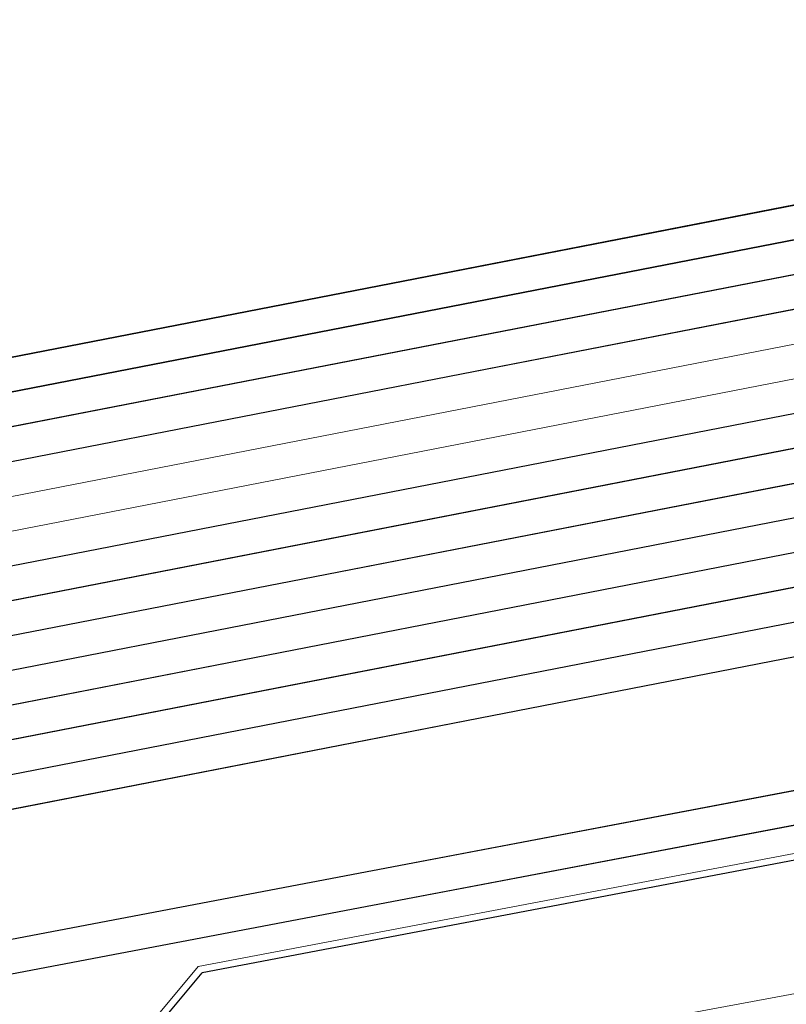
# Model space of a CAD drawing. Header units: metres. Extents: x -502 to 161, y -108 to 174.
# Tile 341 of 656: x -154.38 to -153.25, y -33.43 to -31.98. Entities that reach past the tile are written whole.
import ezdxf

# ---------------------------------------------------------------- set-up
doc = ezdxf.new("R2010")
doc.units = ezdxf.units.M
doc.header["$LTSCALE"] = 0.1
for name, color, linetype in [('BRI31-005.05-5p02-Koordinierung Lageplan 4. BA ZOB West 2022-06-15', 7, 'Continuous'), ('BRI31-005.06-5f07-Koordinierung Lageplan 4. BA ZOB Fernbusbahnh', 7, 'Continuous'), ('BRI32-005.02-5f05-Koordinierung Schemaplan 4 BA ZOB Teilbereich', 7, 'Continuous'), ('BRI32-005.03-5f06-Koordinierung Schemaplan 4 BA ZOB Teilbereich 2 Ost - Bahnhofsallee 2023-01-21', 7, 'Continuous')]:
    doc.layers.add(name, color=color, linetype=linetype)

msp = doc.modelspace()

# ---------------------------------------------------------------- linework, layer by layer
at = {"layer": 'BRI31-005.05-5p02-Koordinierung Lageplan 4. BA ZOB West 2022-06-15', "color": 190, "linetype": 'Continuous', "lineweight": 35, "true_color": 0x7f00ff, "transparency": 33554687, "flags": 128}
for points in [[(-55.7007, -13.3634), (-59.4327, -13.9934), (-61.4087, -14.3464), (-62.2647, -14.4984), (-62.6667, -14.5974), (-62.8907, -14.7334), (-63.5967, -15.2334), (-64.4177, -15.8004), (-64.8657, -15.8864), (-69.7037, -16.7484), (-75.4637, -17.6884), (-81.7337, -18.6534), (-88.9077, -20.0034), (-93.6827, -20.7334), (-98.9647, -21.6334), (-104.5957, -22.9234), (-121.8907, -26.2934), (-126.8117, -27.2034), (-150.4477, -31.7134), (-157.1307, -33.0134), (-162.7687, -32.1234), (-174.7807, -30.4434), (-178.1477, -29.6134), (-179.1357, -29.4334)], [(-93.6747, -20.7824), (-98.9547, -21.6824), (-104.5847, -22.9724), (-121.8807, -26.3424), (-126.8027, -27.2524), (-150.4387, -31.7624), (-150.7407, -31.8214), (-157.1297, -33.0644), (-162.7757, -32.1724), (-174.7877, -30.4934), (-178.1567, -29.6624), (-179.1357, -29.4844)]]:
    msp.add_lwpolyline(points, dxfattribs=at)
at = {"layer": 'BRI31-005.05-5p02-Koordinierung Lageplan 4. BA ZOB West 2022-06-15', "color": 250, "linetype": 'Continuous', "lineweight": 25, "true_color": 0x333333, "transparency": 33554687, "flags": 128}
for points in [[(-179.1357, -29.7394), (-178.2047, -29.9074), (-176.5237, -30.3244), (-174.8367, -30.8434), (-162.8247, -32.5154), (-157.1227, -33.4214), (-150.6707, -32.1644), (-150.3757, -32.1054), (-126.7397, -27.5954), (-121.8107, -26.6854), (-104.5117, -23.3154), (-93.6067, -21.1744), (-88.8337, -20.4444), (-81.6527, -19.0944), (-75.3827, -18.1294), (-69.6317, -17.1894), (-64.2647, -16.2324), (-63.2977, -15.6984), (-62.6077, -15.0894), (-62.1947, -14.8414), (-59.6597, -14.3864), (-59.3767, -14.3364), (-55.6447, -13.7064)], [(-55.6367, -13.7554), (-59.3687, -14.3854), (-59.6507, -14.4354), (-62.1767, -14.8894), (-62.5777, -15.1304), (-63.2687, -15.7394), (-64.2477, -16.2804), (-69.6237, -17.2384), (-75.3737, -18.1784), (-81.6437, -19.1434), (-88.8257, -20.4934), (-93.5977, -21.2234), (-104.5017, -23.3644), (-121.8007, -26.7344), (-126.7307, -27.6444), (-150.3667, -32.1544), (-150.6607, -32.2134), (-157.1217, -33.4724), (-162.8317, -32.5644), (-174.8437, -30.8934), (-176.5357, -30.3734), (-178.2147, -29.9564), (-179.1357, -29.7904)], [(-55.6287, -13.8044), (-59.3607, -14.4344), (-59.6427, -14.4844), (-62.1587, -14.9374), (-62.5477, -15.1714), (-63.2397, -15.7804), (-64.2307, -16.3284), (-69.6157, -17.2874), (-75.3647, -18.2274), (-81.6347, -19.1924), (-88.8177, -20.5424), (-93.5887, -21.2724), (-104.4917, -23.4134), (-121.7907, -26.7834), (-126.7217, -27.6934), (-150.3577, -32.2034), (-150.6507, -32.2624), (-157.1207, -33.5234), (-162.8387, -32.6134), (-174.8507, -30.9434), (-176.5477, -30.4224), (-178.2247, -30.0054), (-179.1357, -29.8414)], [(-55.6207, -13.8534), (-59.3527, -14.4834), (-59.6277, -14.5324), (-62.1407, -14.9854), (-62.5177, -15.2124), (-63.2107, -15.8214), (-64.2137, -16.3764), (-69.6077, -17.3364), (-75.3557, -18.2764), (-81.6257, -19.2414), (-88.8097, -20.5914), (-93.5797, -21.3214), (-104.4817, -23.4624), (-121.7807, -26.8324), (-126.7127, -27.7424), (-150.3487, -32.2524), (-150.6407, -32.3114), (-157.1197, -33.5744), (-162.8457, -32.6624), (-174.8577, -30.9934), (-176.5597, -30.4714), (-178.2347, -30.0544), (-179.1357, -29.8924)], [(-55.6127, -13.9024), (-59.3447, -14.5324), (-59.6247, -14.5824), (-62.1227, -15.0334), (-62.4877, -15.2534), (-63.1817, -15.8624), (-64.1967, -16.4244), (-69.5997, -17.3854), (-75.3467, -18.3254), (-81.6167, -19.2904), (-88.8017, -20.6404), (-93.5707, -21.3704), (-104.4717, -23.5114), (-121.7707, -26.8814), (-126.7037, -27.7914), (-150.3397, -32.3014), (-150.6307, -32.3604), (-157.1187, -33.6254), (-162.8527, -32.7114), (-174.8647, -31.0434), (-176.5717, -30.5204), (-178.2447, -30.1034), (-179.1357, -29.9434)], [(-55.6047, -13.9514), (-59.3367, -14.5814), (-62.1047, -15.0814), (-62.4577, -15.2944), (-63.1527, -15.9034), (-64.1797, -16.4724), (-69.5917, -17.4344), (-75.3377, -18.3744), (-81.6077, -19.3394), (-88.7937, -20.6894), (-93.5617, -21.4194), (-104.4617, -23.5604), (-121.7607, -26.9304), (-126.6947, -27.8404), (-150.3307, -32.3504), (-150.6207, -32.4094), (-157.1177, -33.6764), (-162.8597, -32.7604), (-174.8717, -31.0934), (-176.5837, -30.5694), (-178.2547, -30.1524), (-179.1357, -29.9944)], [(-56.5667, -14.3244), (-56.9487, -14.6244), (-57.8377, -15.3484), (-58.3257, -15.4954), (-59.9937, -15.7044), (-61.6697, -15.9144), (-63.7887, -16.4534), (-69.5837, -17.4834), (-75.3287, -18.4234), (-81.5687, -19.5644), (-84.6457, -20.1594), (-93.6297, -21.6994), (-104.3877, -23.8594), (-121.7187, -27.1554), (-122.6217, -27.3224), (-126.1537, -27.9814), (-137.6357, -30.1594), (-150.2927, -32.5534), (-151.8867, -32.8594), (-157.0417, -33.8394), (-163.2567, -32.9244), (-174.3647, -31.3244), (-178.3997, -30.6854)], [(-56.5467, -14.3734), (-56.9177, -14.6634), (-57.8137, -15.3934), (-58.3107, -15.5434), (-58.9957, -15.6304), (-59.9877, -15.7544), (-61.6607, -15.9634), (-63.7777, -16.5024), (-69.5757, -17.5324), (-75.3197, -18.4724), (-81.5597, -19.6134), (-84.6367, -20.2084), (-93.6207, -21.7484), (-104.3777, -23.9084), (-121.7097, -27.2044), (-122.6127, -27.3714), (-126.1447, -28.0304), (-137.6267, -30.2084), (-150.2837, -32.6024), (-151.8777, -32.9084), (-157.0407, -33.8904), (-163.2637, -32.9734), (-174.3717, -31.3734), (-178.4067, -30.7344)], [(-56.5277, -14.4214), (-56.8867, -14.7024), (-57.7897, -15.4384), (-58.2967, -15.5914), (-58.9897, -15.6804), (-59.9817, -15.8044), (-61.6517, -16.0124), (-63.7667, -16.5514), (-69.5677, -17.5814), (-75.3107, -18.5214), (-81.5507, -19.6624), (-84.6277, -20.2574), (-93.6117, -21.7974), (-104.3677, -23.9574), (-121.7007, -27.2534), (-122.6037, -27.4204), (-126.1357, -28.0794), (-137.6177, -30.2574), (-150.2747, -32.6514), (-151.8687, -32.9574), (-154.1107, -33.3844)], [(-62.5057, -14.9114), (-62.7017, -15.0274), (-63.4007, -15.5204), (-64.2987, -16.1364), (-69.6477, -17.0914), (-75.4007, -18.0314), (-81.6707, -18.9964), (-88.8497, -20.3464), (-93.6247, -21.0764), (-104.5317, -23.2174), (-121.8307, -26.5874), (-126.7577, -27.4974), (-150.3937, -32.0074), (-150.6907, -32.0664), (-157.1247, -33.3194), (-162.8107, -32.4174), (-174.8227, -30.7434), (-176.4997, -30.2264), (-178.1847, -29.8094), (-179.1357, -29.6374)], [(-62.4797, -14.9544), (-62.6747, -15.0694), (-63.3727, -15.5614), (-64.2817, -16.1844), (-69.6397, -17.1404), (-75.3917, -18.0804), (-81.6617, -19.0454), (-88.8417, -20.3954), (-93.6157, -21.1254), (-104.5217, -23.2664), (-121.8207, -26.6364), (-126.7487, -27.5464), (-150.3847, -32.0564), (-150.6807, -32.1154), (-157.1237, -33.3704), (-162.8177, -32.4664), (-174.8297, -30.7934), (-176.5117, -30.2754), (-178.1947, -29.8584), (-179.1357, -29.6884)], [(-93.6667, -20.8314), (-98.9447, -21.7314), (-104.5737, -23.0214), (-121.8707, -26.3914), (-126.7937, -27.3014), (-150.4297, -31.8114), (-150.7307, -31.8704), (-157.1287, -33.1154), (-162.7827, -32.2214), (-174.7947, -30.5434), (-178.1657, -29.7114), (-179.1357, -29.5354)], [(-93.6587, -20.8804), (-98.9347, -21.7804), (-104.5627, -23.0704), (-121.8607, -26.4404), (-126.7847, -27.3504), (-150.4207, -31.8604), (-150.7207, -31.9194), (-157.1277, -33.1664), (-162.7897, -32.2704), (-174.8017, -30.5934), (-178.1747, -29.7604), (-179.1357, -29.5864)], [(-147.5307, -48.5954), (-149.9627, -47.5794), (-150.4207, -47.1954), (-151.5067, -44.7734), (-153.0277, -41.2414), (-153.1987, -40.8074), (-153.5557, -37.8794), (-154.1897, -34.4514), (-154.3207, -33.7634), (-154.2477, -33.5484), (-154.1107, -33.3844)]]:
    msp.add_lwpolyline(points, dxfattribs=at)
at = {"layer": 'BRI31-005.05-5p02-Koordinierung Lageplan 4. BA ZOB West 2022-06-15', "color": 7, "linetype": 'Continuous', "lineweight": 13, "transparency": 33554687, "flags": 128}
msp.add_lwpolyline([(-61.4667, -16.5364), (-61.8967, -16.5874), (-64.8047, -17.0724), (-67.0677, -17.3534), (-81.2107, -19.8354), (-82.4137, -20.0454), (-83.9977, -20.3754), (-88.8717, -21.3944), (-93.5607, -22.0544), (-96.7847, -22.7254), (-98.7487, -23.1054), (-104.2927, -24.2564), (-104.8637, -24.3634), (-122.5617, -27.6464), (-126.0927, -28.3114), (-137.5747, -30.4814), (-151.2867, -33.0514), (-152.1117, -33.2054), (-156.9627, -34.1054), (-163.4867, -33.2114), (-174.4007, -31.5814), (-178.4277, -30.8814)], dxfattribs=at)
at = {"layer": 'BRI31-005.05-5p02-Koordinierung Lageplan 4. BA ZOB West 2022-06-15', "color": 251, "linetype": 'Continuous', "lineweight": 13, "true_color": 0x5b5b5b, "transparency": 33554687, "flags": 128}
for points in [[(-93.6507, -20.9294), (-98.8777, -21.8214), (-104.5517, -23.1194), (-121.8507, -26.4894), (-126.7757, -27.3994), (-150.4117, -31.9094), (-150.7107, -31.9684), (-157.1267, -33.2174), (-162.7967, -32.3194), (-174.8087, -30.6434), (-176.5547, -29.7624), (-176.4667, -28.8414), (-176.3907, -28.5144)], [(-93.6427, -20.9784), (-98.9147, -21.8784), (-104.5407, -23.1684), (-121.8407, -26.5384), (-126.7667, -27.4484), (-150.4027, -31.9584), (-150.7007, -32.0174), (-157.1257, -33.2684), (-162.8037, -32.3684), (-174.8157, -30.6934), (-176.6607, -29.8214), (-176.5657, -28.8254), (-176.4877, -28.4914)]]:
    msp.add_lwpolyline(points, dxfattribs=at)
at = {"layer": 'BRI31-005.05-5p02-Koordinierung Lageplan 4. BA ZOB West 2022-06-15', "color": 35, "linetype": 'Continuous', "lineweight": 13, "true_color": 0x99724c, "transparency": 33554687, "flags": 128}
msp.add_lwpolyline([(-93.6127, -21.7884), (-104.3697, -23.9484), (-121.7017, -27.2444), (-122.6047, -27.4114), (-126.1367, -28.0704), (-137.6187, -30.2484), (-150.2757, -32.6424), (-151.8707, -32.9484), (-154.1167, -33.3754), (-154.2567, -33.5434), (-154.3317, -33.7634), (-154.1997, -34.4534), (-153.5657, -37.8804), (-153.2087, -40.8104), (-153.0367, -41.2454), (-151.5157, -44.7774), (-150.4287, -47.2014), (-149.9687, -47.5874), (-147.5347, -48.6044)], dxfattribs=at)
at = {"layer": 'BRI31-005.05-5p02-Koordinierung Lageplan 4. BA ZOB West 2022-06-15', "color": 116, "linetype": 'Continuous', "lineweight": 13, "true_color": 0x007f3f, "transparency": 33554687, "flags": 128}
for points in [[(-126.7577, -27.4974), (-150.3927, -32.0074), (-150.6917, -32.0664), (-157.1247, -33.3194), (-162.8117, -32.4184), (-174.8387, -30.7404), (-176.6607, -29.8214), (-176.5657, -28.8254), (-176.4877, -28.4914), (-176.2937, -28.5374), (-176.3677, -28.8574), (-176.4487, -29.7034), (-174.7787, -30.5464), (-162.7817, -32.2204), (-157.1287, -33.1154), (-150.7297, -31.8704), (-150.4307, -31.8114), (-126.7937, -27.3014)], [(-126.7487, -27.5464), (-150.3837, -32.0564), (-150.6817, -32.1154), (-157.1237, -33.3704), (-162.8187, -32.4674), (-174.8447, -30.7904), (-176.7667, -29.8814), (-176.6647, -28.8094), (-176.5847, -28.4684), (-176.3907, -28.5144), (-176.4667, -28.8414), (-176.5547, -29.7614), (-174.7867, -30.5964), (-162.7887, -32.2694), (-157.1277, -33.1664), (-150.7197, -31.9194), (-150.4217, -31.8604), (-126.7847, -27.3504)]]:
    msp.add_lwpolyline(points, dxfattribs=at)
at = {"layer": 'BRI31-005.06-5f07-Koordinierung Lageplan 4. BA ZOB Fernbusbahnh', "color": 190, "linetype": 'Continuous', "lineweight": 30, "true_color": 0x7f00ff, "transparency": 33554687, "flags": 128}
for points in [[(-55.7007, -13.3634), (-59.4327, -13.9934), (-61.4087, -14.3464), (-62.2647, -14.4984), (-62.6667, -14.5974), (-62.8907, -14.7334), (-63.5967, -15.2334), (-64.4177, -15.8004), (-64.8657, -15.8864), (-69.7037, -16.7484), (-75.4637, -17.6884), (-81.7337, -18.6534), (-88.9077, -20.0034), (-93.6827, -20.7334), (-98.9647, -21.6334), (-104.5957, -22.9234), (-121.8907, -26.2934), (-126.8117, -27.2034), (-150.4477, -31.7134), (-157.1307, -33.0134), (-162.7687, -32.1234), (-174.7807, -30.4434), (-178.1477, -29.6134), (-179.1357, -29.4334)], [(-93.6747, -20.7824), (-98.9547, -21.6824), (-104.5847, -22.9724), (-121.8807, -26.3424), (-126.8027, -27.2524), (-150.4387, -31.7624), (-150.7407, -31.8214), (-157.1297, -33.0644), (-162.7757, -32.1724), (-174.7877, -30.4934), (-178.1567, -29.6624), (-179.1357, -29.4844)]]:
    msp.add_lwpolyline(points, dxfattribs=at)
at = {"layer": 'BRI31-005.06-5f07-Koordinierung Lageplan 4. BA ZOB Fernbusbahnh', "color": 250, "linetype": 'Continuous', "lineweight": 20, "true_color": 0x333333, "transparency": 33554687, "flags": 128}
for points in [[(-179.1357, -29.7394), (-178.2047, -29.9074), (-176.5237, -30.3244), (-174.8367, -30.8434), (-162.8247, -32.5154), (-157.1227, -33.4214), (-150.6707, -32.1644), (-150.3757, -32.1054), (-126.7397, -27.5954), (-121.8107, -26.6854), (-104.5117, -23.3154), (-93.6067, -21.1744), (-88.8337, -20.4444), (-81.6527, -19.0944), (-75.3827, -18.1294), (-69.6317, -17.1894), (-64.2647, -16.2324), (-63.2977, -15.6984), (-62.6077, -15.0894), (-62.1947, -14.8414), (-59.6597, -14.3864), (-59.3767, -14.3364), (-55.6447, -13.7064)], [(-55.6367, -13.7554), (-59.3687, -14.3854), (-59.6507, -14.4354), (-62.1767, -14.8894), (-62.5777, -15.1304), (-63.2687, -15.7394), (-64.2477, -16.2804), (-69.6237, -17.2384), (-75.3737, -18.1784), (-81.6437, -19.1434), (-88.8257, -20.4934), (-93.5977, -21.2234), (-104.5017, -23.3644), (-121.8007, -26.7344), (-126.7307, -27.6444), (-150.3667, -32.1544), (-150.6607, -32.2134), (-157.1217, -33.4724), (-162.8317, -32.5644), (-174.8437, -30.8934), (-176.5357, -30.3734), (-178.2147, -29.9564), (-179.1357, -29.7904)], [(-55.6287, -13.8044), (-59.3607, -14.4344), (-59.6427, -14.4844), (-62.1587, -14.9374), (-62.5477, -15.1714), (-63.2397, -15.7804), (-64.2307, -16.3284), (-69.6157, -17.2874), (-75.3647, -18.2274), (-81.6347, -19.1924), (-88.8177, -20.5424), (-93.5887, -21.2724), (-104.4917, -23.4134), (-121.7907, -26.7834), (-126.7217, -27.6934), (-150.3577, -32.2034), (-150.6507, -32.2624), (-157.1207, -33.5234), (-162.8387, -32.6134), (-174.8507, -30.9434), (-176.5477, -30.4224), (-178.2247, -30.0054), (-179.1357, -29.8414)], [(-55.6207, -13.8534), (-59.3527, -14.4834), (-59.6277, -14.5324), (-62.1407, -14.9854), (-62.5177, -15.2124), (-63.2107, -15.8214), (-64.2137, -16.3764), (-69.6077, -17.3364), (-75.3557, -18.2764), (-81.6257, -19.2414), (-88.8097, -20.5914), (-93.5797, -21.3214), (-104.4817, -23.4624), (-121.7807, -26.8324), (-126.7127, -27.7424), (-150.3487, -32.2524), (-150.6407, -32.3114), (-157.1197, -33.5744), (-162.8457, -32.6624), (-174.8577, -30.9934), (-176.5597, -30.4714), (-178.2347, -30.0544), (-179.1357, -29.8924)], [(-55.6127, -13.9024), (-59.3447, -14.5324), (-59.6247, -14.5824), (-62.1227, -15.0334), (-62.4877, -15.2534), (-63.1817, -15.8624), (-64.1967, -16.4244), (-69.5997, -17.3854), (-75.3467, -18.3254), (-81.6167, -19.2904), (-88.8017, -20.6404), (-93.5707, -21.3704), (-104.4717, -23.5114), (-121.7707, -26.8814), (-126.7037, -27.7914), (-150.3397, -32.3014), (-150.6307, -32.3604), (-157.1187, -33.6254), (-162.8527, -32.7114), (-174.8647, -31.0434), (-176.5717, -30.5204), (-178.2447, -30.1034), (-179.1357, -29.9434)], [(-55.6047, -13.9514), (-59.3367, -14.5814), (-62.1047, -15.0814), (-62.4577, -15.2944), (-63.1527, -15.9034), (-64.1797, -16.4724), (-69.5917, -17.4344), (-75.3377, -18.3744), (-81.6077, -19.3394), (-88.7937, -20.6894), (-93.5617, -21.4194), (-104.4617, -23.5604), (-121.7607, -26.9304), (-126.6947, -27.8404), (-150.3307, -32.3504), (-150.6207, -32.4094), (-157.1177, -33.6764), (-162.8597, -32.7604), (-174.8717, -31.0934), (-176.5837, -30.5694), (-178.2547, -30.1524), (-179.1357, -29.9944)], [(-56.5667, -14.3244), (-56.9487, -14.6244), (-57.8377, -15.3484), (-58.3257, -15.4954), (-59.9937, -15.7044), (-61.6697, -15.9144), (-63.7887, -16.4534), (-69.5837, -17.4834), (-75.3287, -18.4234), (-81.5687, -19.5644), (-84.6457, -20.1594), (-93.6297, -21.6994), (-104.3877, -23.8594), (-121.7187, -27.1554), (-122.6217, -27.3224), (-126.1537, -27.9814), (-137.6357, -30.1594), (-150.2927, -32.5534), (-151.8867, -32.8594), (-157.0417, -33.8394), (-163.2567, -32.9244), (-174.3647, -31.3244), (-178.3997, -30.6854)], [(-56.5467, -14.3734), (-56.9177, -14.6634), (-57.8137, -15.3934), (-58.3107, -15.5434), (-58.9957, -15.6304), (-59.9877, -15.7544), (-61.6607, -15.9634), (-63.7777, -16.5024), (-69.5757, -17.5324), (-75.3197, -18.4724), (-81.5597, -19.6134), (-84.6367, -20.2084), (-93.6207, -21.7484), (-104.3777, -23.9084), (-121.7097, -27.2044), (-122.6127, -27.3714), (-126.1447, -28.0304), (-137.6267, -30.2084), (-150.2837, -32.6024), (-151.8777, -32.9084), (-157.0407, -33.8904), (-163.2637, -32.9734), (-174.3717, -31.3734), (-178.4067, -30.7344)], [(-62.5057, -14.9114), (-62.7017, -15.0274), (-63.4007, -15.5204), (-64.2987, -16.1364), (-69.6477, -17.0914), (-75.4007, -18.0314), (-81.6707, -18.9964), (-88.8497, -20.3464), (-93.6247, -21.0764), (-104.5317, -23.2174), (-121.8307, -26.5874), (-126.7577, -27.4974), (-150.3937, -32.0074), (-150.6907, -32.0664), (-157.1247, -33.3194), (-162.8107, -32.4174), (-174.8227, -30.7434), (-176.4997, -30.2264), (-178.1847, -29.8094), (-179.1357, -29.6374)], [(-62.4797, -14.9544), (-62.6747, -15.0694), (-63.3727, -15.5614), (-64.2817, -16.1844), (-69.6397, -17.1404), (-75.3917, -18.0804), (-81.6617, -19.0454), (-88.8417, -20.3954), (-93.6157, -21.1254), (-104.5217, -23.2664), (-121.8207, -26.6364), (-126.7487, -27.5464), (-150.3847, -32.0564), (-150.6807, -32.1154), (-157.1237, -33.3704), (-162.8177, -32.4664), (-174.8297, -30.7934), (-176.5117, -30.2754), (-178.1947, -29.8584), (-179.1357, -29.6884)], [(-93.6667, -20.8314), (-98.9447, -21.7314), (-104.5737, -23.0214), (-121.8707, -26.3914), (-126.7937, -27.3014), (-150.4297, -31.8114), (-150.7307, -31.8704), (-157.1287, -33.1154), (-162.7827, -32.2214), (-174.7947, -30.5434), (-178.1657, -29.7114), (-179.1357, -29.5354)], [(-93.6587, -20.8804), (-98.9347, -21.7804), (-104.5627, -23.0704), (-121.8607, -26.4404), (-126.7847, -27.3504), (-150.4207, -31.8604), (-150.7207, -31.9194), (-157.1277, -33.1664), (-162.7897, -32.2704), (-174.8017, -30.5934), (-178.1747, -29.7604), (-179.1357, -29.5864)]]:
    msp.add_lwpolyline(points, dxfattribs=at)
at = {"layer": 'BRI31-005.06-5f07-Koordinierung Lageplan 4. BA ZOB Fernbusbahnh', "color": 7, "linetype": 'Continuous', "lineweight": 9, "transparency": 33554687, "flags": 128}
msp.add_lwpolyline([(-61.4667, -16.5364), (-61.8967, -16.5874), (-64.8047, -17.0724), (-67.0677, -17.3534), (-81.2107, -19.8354), (-82.4137, -20.0454), (-83.9977, -20.3754), (-88.8717, -21.3944), (-93.5607, -22.0544), (-96.7847, -22.7254), (-98.7487, -23.1054), (-104.2927, -24.2564), (-104.8637, -24.3634), (-122.5617, -27.6464), (-126.0927, -28.3114), (-137.5747, -30.4814), (-151.2867, -33.0514), (-152.1117, -33.2054), (-156.9627, -34.1054), (-163.4867, -33.2114), (-174.4007, -31.5814), (-178.4277, -30.8814)], dxfattribs=at)
at = {"layer": 'BRI32-005.02-5f05-Koordinierung Schemaplan 4 BA ZOB Teilbereich', "color": 190, "linetype": 'Continuous', "lineweight": 35, "true_color": 0x7f00ff, "transparency": 33554687, "flags": 128}
for points in [[(-55.7007, -13.3634), (-59.4327, -13.9934), (-61.4087, -14.3464), (-62.2647, -14.4984), (-62.6667, -14.5974), (-62.8907, -14.7334), (-63.5967, -15.2334), (-64.4177, -15.8004), (-64.8657, -15.8864), (-69.7037, -16.7484), (-75.4637, -17.6884), (-81.7337, -18.6534), (-88.9077, -20.0034), (-93.6827, -20.7334), (-98.9647, -21.6334), (-104.5957, -22.9234), (-121.8907, -26.2934), (-126.8117, -27.2034), (-150.4477, -31.7134), (-157.1307, -33.0134), (-162.7687, -32.1234), (-174.7807, -30.4434), (-178.1477, -29.6134), (-179.1357, -29.4334)], [(-93.6747, -20.7824), (-98.9547, -21.6824), (-104.5847, -22.9724), (-121.8807, -26.3424), (-126.8027, -27.2524), (-150.4387, -31.7624), (-150.7407, -31.8214), (-157.1297, -33.0644), (-162.7757, -32.1724), (-174.7877, -30.4934), (-178.1567, -29.6624), (-179.1357, -29.4844)]]:
    msp.add_lwpolyline(points, dxfattribs=at)
at = {"layer": 'BRI32-005.02-5f05-Koordinierung Schemaplan 4 BA ZOB Teilbereich', "color": 250, "linetype": 'Continuous', "lineweight": 25, "true_color": 0x333333, "transparency": 33554687, "flags": 128}
for points in [[(-179.1357, -29.7394), (-178.2047, -29.9074), (-176.5237, -30.3244), (-174.8367, -30.8434), (-162.8247, -32.5154), (-157.1227, -33.4214), (-150.6707, -32.1644), (-150.3757, -32.1054), (-126.7397, -27.5954), (-121.8107, -26.6854), (-104.5117, -23.3154), (-93.6067, -21.1744), (-88.8337, -20.4444), (-81.6527, -19.0944), (-75.3827, -18.1294), (-69.6317, -17.1894), (-64.2647, -16.2324), (-63.2977, -15.6984), (-62.6077, -15.0894), (-62.1947, -14.8414), (-59.6597, -14.3864), (-59.3767, -14.3364), (-55.6447, -13.7064)], [(-55.6367, -13.7554), (-59.3687, -14.3854), (-59.6507, -14.4354), (-62.1767, -14.8894), (-62.5777, -15.1304), (-63.2687, -15.7394), (-64.2477, -16.2804), (-69.6237, -17.2384), (-75.3737, -18.1784), (-81.6437, -19.1434), (-88.8257, -20.4934), (-93.5977, -21.2234), (-104.5017, -23.3644), (-121.8007, -26.7344), (-126.7307, -27.6444), (-150.3667, -32.1544), (-150.6607, -32.2134), (-157.1217, -33.4724), (-162.8317, -32.5644), (-174.8437, -30.8934), (-176.5357, -30.3734), (-178.2147, -29.9564), (-179.1357, -29.7904)], [(-55.6287, -13.8044), (-59.3607, -14.4344), (-59.6427, -14.4844), (-62.1587, -14.9374), (-62.5477, -15.1714), (-63.2397, -15.7804), (-64.2307, -16.3284), (-69.6157, -17.2874), (-75.3647, -18.2274), (-81.6347, -19.1924), (-88.8177, -20.5424), (-93.5887, -21.2724), (-104.4917, -23.4134), (-121.7907, -26.7834), (-126.7217, -27.6934), (-150.3577, -32.2034), (-150.6507, -32.2624), (-157.1207, -33.5234), (-162.8387, -32.6134), (-174.8507, -30.9434), (-176.5477, -30.4224), (-178.2247, -30.0054), (-179.1357, -29.8414)], [(-55.6207, -13.8534), (-59.3527, -14.4834), (-59.6277, -14.5324), (-62.1407, -14.9854), (-62.5177, -15.2124), (-63.2107, -15.8214), (-64.2137, -16.3764), (-69.6077, -17.3364), (-75.3557, -18.2764), (-81.6257, -19.2414), (-88.8097, -20.5914), (-93.5797, -21.3214), (-104.4817, -23.4624), (-121.7807, -26.8324), (-126.7127, -27.7424), (-150.3487, -32.2524), (-150.6407, -32.3114), (-157.1197, -33.5744), (-162.8457, -32.6624), (-174.8577, -30.9934), (-176.5597, -30.4714), (-178.2347, -30.0544), (-179.1357, -29.8924)], [(-55.6127, -13.9024), (-59.3447, -14.5324), (-59.6247, -14.5824), (-62.1227, -15.0334), (-62.4877, -15.2534), (-63.1817, -15.8624), (-64.1967, -16.4244), (-69.5997, -17.3854), (-75.3467, -18.3254), (-81.6167, -19.2904), (-88.8017, -20.6404), (-93.5707, -21.3704), (-104.4717, -23.5114), (-121.7707, -26.8814), (-126.7037, -27.7914), (-150.3397, -32.3014), (-150.6307, -32.3604), (-157.1187, -33.6254), (-162.8527, -32.7114), (-174.8647, -31.0434), (-176.5717, -30.5204), (-178.2447, -30.1034), (-179.1357, -29.9434)], [(-55.6047, -13.9514), (-59.3367, -14.5814), (-62.1047, -15.0814), (-62.4577, -15.2944), (-63.1527, -15.9034), (-64.1797, -16.4724), (-69.5917, -17.4344), (-75.3377, -18.3744), (-81.6077, -19.3394), (-88.7937, -20.6894), (-93.5617, -21.4194), (-104.4617, -23.5604), (-121.7607, -26.9304), (-126.6947, -27.8404), (-150.3307, -32.3504), (-150.6207, -32.4094), (-157.1177, -33.6764), (-162.8597, -32.7604), (-174.8717, -31.0934), (-176.5837, -30.5694), (-178.2547, -30.1524), (-179.1357, -29.9944)], [(-56.5667, -14.3244), (-56.9487, -14.6244), (-57.8377, -15.3484), (-58.3257, -15.4954), (-59.9937, -15.7044), (-61.6697, -15.9144), (-63.7887, -16.4534), (-69.5837, -17.4834), (-75.3287, -18.4234), (-81.5687, -19.5644), (-84.6457, -20.1594), (-93.6297, -21.6994), (-104.3877, -23.8594), (-121.7187, -27.1554), (-122.6217, -27.3224), (-126.1537, -27.9814), (-137.6357, -30.1594), (-150.2927, -32.5534), (-151.8867, -32.8594), (-157.0417, -33.8394), (-163.2567, -32.9244), (-174.3647, -31.3244), (-178.3997, -30.6854)], [(-56.5467, -14.3734), (-56.9177, -14.6634), (-57.8137, -15.3934), (-58.3107, -15.5434), (-58.9957, -15.6304), (-59.9877, -15.7544), (-61.6607, -15.9634), (-63.7777, -16.5024), (-69.5757, -17.5324), (-75.3197, -18.4724), (-81.5597, -19.6134), (-84.6367, -20.2084), (-93.6207, -21.7484), (-104.3777, -23.9084), (-121.7097, -27.2044), (-122.6127, -27.3714), (-126.1447, -28.0304), (-137.6267, -30.2084), (-150.2837, -32.6024), (-151.8777, -32.9084), (-157.0407, -33.8904), (-163.2637, -32.9734), (-174.3717, -31.3734), (-178.4067, -30.7344)], [(-56.5277, -14.4214), (-56.8867, -14.7024), (-57.7897, -15.4384), (-58.2967, -15.5914), (-58.9897, -15.6804), (-59.9817, -15.8044), (-61.6517, -16.0124), (-63.7667, -16.5514), (-69.5677, -17.5814), (-75.3107, -18.5214), (-81.5507, -19.6624), (-84.6277, -20.2574), (-93.6117, -21.7974), (-104.3677, -23.9574), (-121.7007, -27.2534), (-122.6037, -27.4204), (-126.1357, -28.0794), (-137.6177, -30.2574), (-150.2747, -32.6514), (-151.8687, -32.9574), (-154.1107, -33.3844)], [(-93.6667, -20.8314), (-98.9447, -21.7314), (-104.5737, -23.0214), (-121.8707, -26.3914), (-126.7937, -27.3014), (-150.4297, -31.8114), (-150.7307, -31.8704), (-157.1287, -33.1154), (-162.7827, -32.2214), (-174.7947, -30.5434), (-178.1657, -29.7114), (-179.1357, -29.5354)], [(-93.6587, -20.8804), (-98.9347, -21.7804), (-104.5627, -23.0704), (-121.8607, -26.4404), (-126.7847, -27.3504), (-150.4207, -31.8604), (-150.7207, -31.9194), (-157.1277, -33.1664), (-162.7897, -32.2704), (-174.8017, -30.5934), (-178.1747, -29.7604), (-179.1357, -29.5864)]]:
    msp.add_lwpolyline(points, dxfattribs=at)
at = {"layer": 'BRI32-005.02-5f05-Koordinierung Schemaplan 4 BA ZOB Teilbereich', "color": 251, "linetype": 'Continuous', "lineweight": 13, "true_color": 0x5b5b5b, "transparency": 33554687, "flags": 128}
for points in [[(-93.6507, -20.9294), (-98.8777, -21.8214), (-104.5517, -23.1194), (-121.8507, -26.4894), (-126.7757, -27.3994), (-150.4117, -31.9094), (-150.7107, -31.9684), (-157.1267, -33.2174), (-162.7967, -32.3194), (-174.8087, -30.6434), (-176.5547, -29.7624), (-176.4667, -28.8414), (-176.3907, -28.5144)], [(-93.6427, -20.9784), (-98.9147, -21.8784), (-104.5407, -23.1684), (-121.8407, -26.5384), (-126.7667, -27.4484), (-150.4027, -31.9584), (-150.7007, -32.0174), (-157.1257, -33.2684), (-162.8037, -32.3684), (-174.8157, -30.6934), (-176.6607, -29.8214), (-176.5657, -28.8254), (-176.4877, -28.4914)]]:
    msp.add_lwpolyline(points, dxfattribs=at)
at = {"layer": 'BRI32-005.02-5f05-Koordinierung Schemaplan 4 BA ZOB Teilbereich', "color": 35, "linetype": 'Continuous', "lineweight": 13, "true_color": 0x99724c, "transparency": 33554687, "flags": 128}
msp.add_lwpolyline([(-93.6127, -21.7884), (-104.3697, -23.9484), (-121.7017, -27.2444), (-122.6047, -27.4114), (-126.1367, -28.0704), (-137.6187, -30.2484), (-150.2757, -32.6424), (-151.8707, -32.9484), (-154.1167, -33.3754), (-154.2567, -33.5434), (-154.3317, -33.7634), (-154.1997, -34.4534), (-153.5657, -37.8804), (-153.2087, -40.8104), (-153.0367, -41.2454), (-151.5157, -44.7774), (-150.4287, -47.2014), (-149.9687, -47.5874), (-147.5347, -48.6044)], dxfattribs=at)
at = {"layer": 'BRI32-005.02-5f05-Koordinierung Schemaplan 4 BA ZOB Teilbereich', "color": 116, "linetype": 'Continuous', "lineweight": 13, "true_color": 0x007f3f, "transparency": 33554687, "flags": 128}
for points in [[(-126.7577, -27.4974), (-150.3927, -32.0074), (-150.6917, -32.0664), (-157.1247, -33.3194), (-162.8117, -32.4184), (-174.8387, -30.7404), (-176.6607, -29.8214), (-176.5657, -28.8254), (-176.4877, -28.4914), (-176.2937, -28.5374), (-176.3677, -28.8574), (-176.4487, -29.7034), (-174.7787, -30.5464), (-162.7817, -32.2204), (-157.1287, -33.1154), (-150.7297, -31.8704), (-150.4307, -31.8114), (-126.7937, -27.3014)], [(-126.7487, -27.5464), (-150.3837, -32.0564), (-150.6817, -32.1154), (-157.1237, -33.3704), (-162.8187, -32.4674), (-174.8447, -30.7904), (-176.7667, -29.8814), (-176.6647, -28.8094), (-176.5847, -28.4684), (-176.3907, -28.5144), (-176.4667, -28.8414), (-176.5547, -29.7614), (-174.7867, -30.5964), (-162.7887, -32.2694), (-157.1277, -33.1664), (-150.7197, -31.9194), (-150.4217, -31.8604), (-126.7847, -27.3504)]]:
    msp.add_lwpolyline(points, dxfattribs=at)
at = {"layer": 'BRI32-005.03-5f06-Koordinierung Schemaplan 4 BA ZOB Teilbereich 2 Ost - Bahnhofsallee 2023-01-21', "color": 190, "linetype": 'Continuous', "lineweight": 30, "true_color": 0x7f00ff, "transparency": 33554687, "flags": 128}
for points in [[(-55.7007, -13.3634), (-59.4327, -13.9934), (-61.4087, -14.3464), (-62.2647, -14.4984), (-62.6667, -14.5974), (-62.8907, -14.7334), (-63.5967, -15.2334), (-64.4177, -15.8004), (-64.8657, -15.8864), (-69.7037, -16.7484), (-75.4637, -17.6884), (-81.7337, -18.6534), (-88.9077, -20.0034), (-93.6827, -20.7334), (-98.9647, -21.6334), (-104.5957, -22.9234), (-121.8907, -26.2934), (-126.8117, -27.2034), (-150.4477, -31.7134), (-157.1307, -33.0134), (-162.7687, -32.1234), (-174.7807, -30.4434), (-178.1477, -29.6134), (-179.1357, -29.4334)], [(-93.6747, -20.7824), (-98.9547, -21.6824), (-104.5847, -22.9724), (-121.8807, -26.3424), (-126.8027, -27.2524), (-150.4387, -31.7624), (-150.7407, -31.8214), (-157.1297, -33.0644), (-162.7757, -32.1724), (-174.7877, -30.4934), (-178.1567, -29.6624), (-179.1357, -29.4844)]]:
    msp.add_lwpolyline(points, dxfattribs=at)
at = {"layer": 'BRI32-005.03-5f06-Koordinierung Schemaplan 4 BA ZOB Teilbereich 2 Ost - Bahnhofsallee 2023-01-21', "color": 250, "linetype": 'Continuous', "lineweight": 20, "true_color": 0x333333, "transparency": 33554687, "flags": 128}
for points in [[(-179.1357, -29.7394), (-178.2047, -29.9074), (-176.5237, -30.3244), (-174.8367, -30.8434), (-162.8247, -32.5154), (-157.1227, -33.4214), (-150.6707, -32.1644), (-150.3757, -32.1054), (-126.7397, -27.5954), (-121.8107, -26.6854), (-104.5117, -23.3154), (-93.6067, -21.1744), (-88.8337, -20.4444), (-81.6527, -19.0944), (-75.3827, -18.1294), (-69.6317, -17.1894), (-64.2647, -16.2324), (-63.2977, -15.6984), (-62.6077, -15.0894), (-62.1947, -14.8414), (-59.6597, -14.3864), (-59.3767, -14.3364), (-55.6447, -13.7064)], [(-55.6367, -13.7554), (-59.3687, -14.3854), (-59.6507, -14.4354), (-62.1767, -14.8894), (-62.5777, -15.1304), (-63.2687, -15.7394), (-64.2477, -16.2804), (-69.6237, -17.2384), (-75.3737, -18.1784), (-81.6437, -19.1434), (-88.8257, -20.4934), (-93.5977, -21.2234), (-104.5017, -23.3644), (-121.8007, -26.7344), (-126.7307, -27.6444), (-150.3667, -32.1544), (-150.6607, -32.2134), (-157.1217, -33.4724), (-162.8317, -32.5644), (-174.8437, -30.8934), (-176.5357, -30.3734), (-178.2147, -29.9564), (-179.1357, -29.7904)], [(-55.6287, -13.8044), (-59.3607, -14.4344), (-59.6427, -14.4844), (-62.1587, -14.9374), (-62.5477, -15.1714), (-63.2397, -15.7804), (-64.2307, -16.3284), (-69.6157, -17.2874), (-75.3647, -18.2274), (-81.6347, -19.1924), (-88.8177, -20.5424), (-93.5887, -21.2724), (-104.4917, -23.4134), (-121.7907, -26.7834), (-126.7217, -27.6934), (-150.3577, -32.2034), (-150.6507, -32.2624), (-157.1207, -33.5234), (-162.8387, -32.6134), (-174.8507, -30.9434), (-176.5477, -30.4224), (-178.2247, -30.0054), (-179.1357, -29.8414)], [(-55.6207, -13.8534), (-59.3527, -14.4834), (-59.6277, -14.5324), (-62.1407, -14.9854), (-62.5177, -15.2124), (-63.2107, -15.8214), (-64.2137, -16.3764), (-69.6077, -17.3364), (-75.3557, -18.2764), (-81.6257, -19.2414), (-88.8097, -20.5914), (-93.5797, -21.3214), (-104.4817, -23.4624), (-121.7807, -26.8324), (-126.7127, -27.7424), (-150.3487, -32.2524), (-150.6407, -32.3114), (-157.1197, -33.5744), (-162.8457, -32.6624), (-174.8577, -30.9934), (-176.5597, -30.4714), (-178.2347, -30.0544), (-179.1357, -29.8924)], [(-55.6127, -13.9024), (-59.3447, -14.5324), (-59.6247, -14.5824), (-62.1227, -15.0334), (-62.4877, -15.2534), (-63.1817, -15.8624), (-64.1967, -16.4244), (-69.5997, -17.3854), (-75.3467, -18.3254), (-81.6167, -19.2904), (-88.8017, -20.6404), (-93.5707, -21.3704), (-104.4717, -23.5114), (-121.7707, -26.8814), (-126.7037, -27.7914), (-150.3397, -32.3014), (-150.6307, -32.3604), (-157.1187, -33.6254), (-162.8527, -32.7114), (-174.8647, -31.0434), (-176.5717, -30.5204), (-178.2447, -30.1034), (-179.1357, -29.9434)], [(-55.6047, -13.9514), (-59.3367, -14.5814), (-62.1047, -15.0814), (-62.4577, -15.2944), (-63.1527, -15.9034), (-64.1797, -16.4724), (-69.5917, -17.4344), (-75.3377, -18.3744), (-81.6077, -19.3394), (-88.7937, -20.6894), (-93.5617, -21.4194), (-104.4617, -23.5604), (-121.7607, -26.9304), (-126.6947, -27.8404), (-150.3307, -32.3504), (-150.6207, -32.4094), (-157.1177, -33.6764), (-162.8597, -32.7604), (-174.8717, -31.0934), (-176.5837, -30.5694), (-178.2547, -30.1524), (-179.1357, -29.9944)], [(-56.5667, -14.3244), (-56.9487, -14.6244), (-57.8377, -15.3484), (-58.3257, -15.4954), (-59.9937, -15.7044), (-61.6697, -15.9144), (-63.7887, -16.4534), (-69.5837, -17.4834), (-75.3287, -18.4234), (-81.5687, -19.5644), (-84.6457, -20.1594), (-93.6297, -21.6994), (-104.3877, -23.8594), (-121.7187, -27.1554), (-122.6217, -27.3224), (-126.1537, -27.9814), (-137.6357, -30.1594), (-150.2927, -32.5534), (-151.8867, -32.8594), (-157.0417, -33.8394), (-163.2567, -32.9244), (-174.3647, -31.3244), (-178.3997, -30.6854)], [(-56.5467, -14.3734), (-56.9177, -14.6634), (-57.8137, -15.3934), (-58.3107, -15.5434), (-58.9957, -15.6304), (-59.9877, -15.7544), (-61.6607, -15.9634), (-63.7777, -16.5024), (-69.5757, -17.5324), (-75.3197, -18.4724), (-81.5597, -19.6134), (-84.6367, -20.2084), (-93.6207, -21.7484), (-104.3777, -23.9084), (-121.7097, -27.2044), (-122.6127, -27.3714), (-126.1447, -28.0304), (-137.6267, -30.2084), (-150.2837, -32.6024), (-151.8777, -32.9084), (-157.0407, -33.8904), (-163.2637, -32.9734), (-174.3717, -31.3734), (-178.4067, -30.7344)], [(-56.5277, -14.4214), (-56.8867, -14.7024), (-57.7897, -15.4384), (-58.2967, -15.5914), (-58.9897, -15.6804), (-59.9817, -15.8044), (-61.6517, -16.0124), (-63.7667, -16.5514), (-69.5677, -17.5814), (-75.3107, -18.5214), (-81.5507, -19.6624), (-84.6277, -20.2574), (-93.6117, -21.7974), (-104.3677, -23.9574), (-121.7007, -27.2534), (-122.6037, -27.4204), (-126.1357, -28.0794), (-137.6177, -30.2574), (-150.2747, -32.6514), (-151.8687, -32.9574), (-154.1107, -33.3844)], [(-62.5057, -14.9114), (-62.7017, -15.0274), (-63.4007, -15.5204), (-64.2987, -16.1364), (-69.6477, -17.0914), (-75.4007, -18.0314), (-81.6707, -18.9964), (-88.8497, -20.3464), (-93.6247, -21.0764), (-104.5317, -23.2174), (-121.8307, -26.5874), (-126.7577, -27.4974), (-150.3937, -32.0074), (-150.6907, -32.0664), (-157.1247, -33.3194), (-162.8107, -32.4174), (-174.8227, -30.7434), (-176.4997, -30.2264), (-178.1847, -29.8094), (-179.1357, -29.6374)], [(-62.4797, -14.9544), (-62.6747, -15.0694), (-63.3727, -15.5614), (-64.2817, -16.1844), (-69.6397, -17.1404), (-75.3917, -18.0804), (-81.6617, -19.0454), (-88.8417, -20.3954), (-93.6157, -21.1254), (-104.5217, -23.2664), (-121.8207, -26.6364), (-126.7487, -27.5464), (-150.3847, -32.0564), (-150.6807, -32.1154), (-157.1237, -33.3704), (-162.8177, -32.4664), (-174.8297, -30.7934), (-176.5117, -30.2754), (-178.1947, -29.8584), (-179.1357, -29.6884)], [(-93.6667, -20.8314), (-98.9447, -21.7314), (-104.5737, -23.0214), (-121.8707, -26.3914), (-126.7937, -27.3014), (-150.4297, -31.8114), (-150.7307, -31.8704), (-157.1287, -33.1154), (-162.7827, -32.2214), (-174.7947, -30.5434), (-178.1657, -29.7114), (-179.1357, -29.5354)], [(-93.6587, -20.8804), (-98.9347, -21.7804), (-104.5627, -23.0704), (-121.8607, -26.4404), (-126.7847, -27.3504), (-150.4207, -31.8604), (-150.7207, -31.9194), (-157.1277, -33.1664), (-162.7897, -32.2704), (-174.8017, -30.5934), (-178.1747, -29.7604), (-179.1357, -29.5864)]]:
    msp.add_lwpolyline(points, dxfattribs=at)
at = {"layer": 'BRI32-005.03-5f06-Koordinierung Schemaplan 4 BA ZOB Teilbereich 2 Ost - Bahnhofsallee 2023-01-21', "color": 7, "linetype": 'Continuous', "lineweight": 9, "transparency": 33554687, "flags": 128}
msp.add_lwpolyline([(-61.4667, -16.5364), (-61.8967, -16.5874), (-64.8047, -17.0724), (-67.0677, -17.3534), (-81.2107, -19.8354), (-82.4137, -20.0454), (-83.9977, -20.3754), (-88.8717, -21.3944), (-93.5607, -22.0544), (-96.7847, -22.7254), (-98.7487, -23.1054), (-104.2927, -24.2564), (-104.8637, -24.3634), (-122.5617, -27.6464), (-126.0927, -28.3114), (-137.5747, -30.4814), (-151.2867, -33.0514), (-152.1117, -33.2054), (-156.9627, -34.1054), (-163.4867, -33.2114), (-174.4007, -31.5814), (-178.4277, -30.8814)], dxfattribs=at)
at = {"layer": 'BRI32-005.03-5f06-Koordinierung Schemaplan 4 BA ZOB Teilbereich 2 Ost - Bahnhofsallee 2023-01-21', "color": 251, "linetype": 'Continuous', "lineweight": 9, "true_color": 0x5b5b5b, "transparency": 33554687, "flags": 128}
for points in [[(-93.6507, -20.9294), (-98.8777, -21.8214), (-104.5517, -23.1194), (-121.8507, -26.4894), (-126.7757, -27.3994), (-150.4117, -31.9094), (-150.7107, -31.9684), (-157.1267, -33.2174), (-162.7967, -32.3194), (-174.8087, -30.6434), (-176.5547, -29.7624), (-176.4667, -28.8414), (-176.3907, -28.5144)], [(-93.6427, -20.9784), (-98.9147, -21.8784), (-104.5407, -23.1684), (-121.8407, -26.5384), (-126.7667, -27.4484), (-150.4027, -31.9584), (-150.7007, -32.0174), (-157.1257, -33.2684), (-162.8037, -32.3684), (-174.8157, -30.6934), (-176.6607, -29.8214), (-176.5657, -28.8254), (-176.4877, -28.4914)]]:
    msp.add_lwpolyline(points, dxfattribs=at)
at = {"layer": 'BRI32-005.03-5f06-Koordinierung Schemaplan 4 BA ZOB Teilbereich 2 Ost - Bahnhofsallee 2023-01-21', "color": 35, "linetype": 'Continuous', "lineweight": 9, "true_color": 0x99724c, "transparency": 33554687, "flags": 128}
msp.add_lwpolyline([(-93.6127, -21.7884), (-104.3697, -23.9484), (-121.7017, -27.2444), (-122.6047, -27.4114), (-126.1367, -28.0704), (-137.6187, -30.2484), (-150.2757, -32.6424), (-151.8707, -32.9484), (-154.1167, -33.3754), (-154.2567, -33.5434), (-154.3317, -33.7634), (-154.1997, -34.4534), (-153.5657, -37.8804), (-153.2087, -40.8104), (-153.0367, -41.2454), (-151.5157, -44.7774), (-150.4287, -47.2014), (-149.9687, -47.5874), (-147.5347, -48.6044)], dxfattribs=at)
at = {"layer": 'BRI32-005.03-5f06-Koordinierung Schemaplan 4 BA ZOB Teilbereich 2 Ost - Bahnhofsallee 2023-01-21', "color": 116, "linetype": 'Continuous', "lineweight": 9, "true_color": 0x007f3f, "transparency": 33554687, "flags": 128}
for points in [[(-126.7577, -27.4974), (-150.3927, -32.0074), (-150.6917, -32.0664), (-157.1247, -33.3194), (-162.8117, -32.4184), (-174.8387, -30.7404), (-176.6607, -29.8214), (-176.5657, -28.8254), (-176.4877, -28.4914), (-176.2937, -28.5374), (-176.3677, -28.8574), (-176.4487, -29.7034), (-174.7787, -30.5464), (-162.7817, -32.2204), (-157.1287, -33.1154), (-150.7297, -31.8704), (-150.4307, -31.8114), (-126.7937, -27.3014)], [(-126.7487, -27.5464), (-150.3837, -32.0564), (-150.6817, -32.1154), (-157.1237, -33.3704), (-162.8187, -32.4674), (-174.8447, -30.7904), (-176.7667, -29.8814), (-176.6647, -28.8094), (-176.5847, -28.4684), (-176.3907, -28.5144), (-176.4667, -28.8414), (-176.5547, -29.7614), (-174.7867, -30.5964), (-162.7887, -32.2694), (-157.1277, -33.1664), (-150.7197, -31.9194), (-150.4217, -31.8604), (-126.7847, -27.3504)]]:
    msp.add_lwpolyline(points, dxfattribs=at)

doc.saveas('drawing.dxf')
